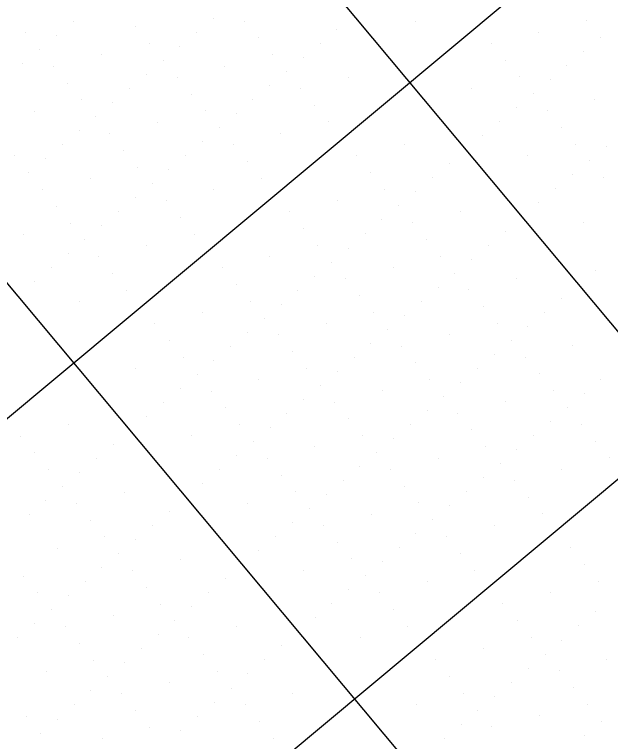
# Model space of a CAD drawing. Extents: x 2042995 to 2043795, y 305365 to 306249.
# Drawn here: x 2043194.69 to 2043221.91, y 305762.3 to 305795.52 of the extents above; entities that cross this region are included whole.
import ezdxf

# ---------------------------------------------------------------- set-up
doc = ezdxf.new("R2010")
doc.units = 0
for name, color, linetype in [('BR_CONCRETE', 7, 'Continuous'), ('BR_GRID DOTS', 7, 'Continuous'), ('BR_GRID LINES', 7, 'Continuous')]:
    doc.layers.add(name, color=color, linetype=linetype)

msp = doc.modelspace()

# ---------------------------------------------------------------- linework, layer by layer
at = {"layer": 'BR_CONCRETE'}
msp.add_spline([(2043139.109, 306017.548), (2043148.199, 306007.16), (2043160.233, 305993.368), (2043172.245, 305979.557), (2043184.234, 305965.727), (2043196.201, 305951.879), (2043208.145, 305938.012), (2043220.067, 305924.126), (2043231.966, 305910.221), (2043243.843, 305896.297), (2043255.698, 305882.355), (2043267.529, 305868.394), (2043279.339, 305854.414), (2043291.126, 305840.415), (2043302.89, 305826.398), (2043314.632, 305812.361), (2043326.352, 305798.306), (2043338.049, 305784.233), (2043349.724, 305770.14), (2043361.376, 305756.029), (2043373.005, 305741.899), (2043384.613, 305727.75), (2043396.197, 305713.582), (2043407.76, 305699.396), (2043419.299, 305685.191), (2043430.817, 305670.967), (2043442.311, 305656.724), (2043453.784, 305642.463), (2043465.234, 305628.182), (2043476.661, 305613.883), (2043488.066, 305599.566), (2043499.448, 305585.229), (2043510.808, 305570.874), (2043522.146, 305556.5), (2043533.461, 305542.107), (2043544.753, 305527.695), (2043547.219, 305524.543)], degree=3, dxfattribs=at)
at = {"layer": 'BR_GRID DOTS'}
for p, q in [((2043203.78, 305795.346), (2043203.78, 305795.346)), ((2043210.181, 305795.481), (2043210.181, 305795.481)), ((2043197.378, 305795.211), (2043197.378, 305795.211)), ((2043200.195, 305794.958), (2043200.195, 305794.958)), ((2043205.188, 305795.22), (2043205.188, 305795.22)), ((2043212.999, 305795.228), (2043212.999, 305795.228)), ((2043220.809, 305795.237), (2043220.809, 305795.237)), ((2043195.202, 305794.696), (2043195.202, 305794.696)), ((2043203.012, 305794.705), (2043203.012, 305794.705)), ((2043209.414, 305794.84), (2043209.414, 305794.84)), ((2043218.633, 305794.722), (2043218.633, 305794.722)), ((2043196.611, 305794.57), (2043196.611, 305794.57)), ((2043205.829, 305794.452), (2043205.829, 305794.452)), ((2043221.45, 305794.469), (2043221.45, 305794.469)), ((2043200.836, 305794.19), (2043200.836, 305794.19)), ((2043202.245, 305794.064), (2043202.245, 305794.064)), ((2043208.646, 305794.199), (2043208.646, 305794.199)), ((2043216.457, 305794.208), (2043216.457, 305794.208)), ((2043195.843, 305793.929), (2043195.843, 305793.929)), ((2043198.66, 305793.676), (2043198.66, 305793.676)), ((2043206.47, 305793.685), (2043206.47, 305793.685)), ((2043220.682, 305793.828), (2043220.682, 305793.828)), ((2043195.075, 305793.288), (2043195.075, 305793.288)), ((2043201.477, 305793.423), (2043201.477, 305793.423)), ((2043207.879, 305793.558), (2043207.879, 305793.558)), ((2043217.098, 305793.44), (2043217.098, 305793.44)), ((2043196.484, 305793.161), (2043196.484, 305793.161)), ((2043204.294, 305793.17), (2043204.294, 305793.17)), ((2043219.915, 305793.187), (2043219.915, 305793.187)), ((2043200.71, 305792.782), (2043200.71, 305792.782)), ((2043202.118, 305792.655), (2043202.118, 305792.655)), ((2043207.111, 305792.917), (2043207.111, 305792.917)), ((2043209.928, 305792.664), (2043209.928, 305792.664)), ((2043217.739, 305792.673), (2043217.739, 305792.673)), ((2043197.125, 305792.394), (2043197.125, 305792.394)), ((2043219.147, 305792.546), (2043219.147, 305792.546)), ((2043199.942, 305792.141), (2043199.942, 305792.141)), ((2043206.344, 305792.276), (2043206.344, 305792.276)), ((2043207.752, 305792.149), (2043207.752, 305792.149)), ((2043215.563, 305792.158), (2043215.563, 305792.158)), ((2043197.766, 305791.626), (2043197.766, 305791.626)), ((2043202.759, 305791.888), (2043202.759, 305791.888)), ((2043205.576, 305791.635), (2043205.576, 305791.635)), ((2043218.38, 305791.905), (2043218.38, 305791.905)), ((2043221.197, 305791.652), (2043221.197, 305791.652)), ((2043199.175, 305791.5), (2043199.175, 305791.5)), ((2043208.393, 305791.382), (2043208.393, 305791.382)), ((2043195.59, 305791.112), (2043195.59, 305791.112)), ((2043203.4, 305791.12), (2043203.4, 305791.12)), ((2043204.809, 305790.994), (2043204.809, 305790.994)), ((2043217.612, 305791.264), (2043217.612, 305791.264)), ((2043219.021, 305791.138), (2043219.021, 305791.138)), ((2043198.407, 305790.859), (2043198.407, 305790.859)), ((2043216.845, 305790.623), (2043216.845, 305790.623)), ((2043201.224, 305790.606), (2043201.224, 305790.606)), ((2043204.041, 305790.353), (2043204.041, 305790.353)), ((2043209.034, 305790.614), (2043209.034, 305790.614)), ((2043219.662, 305790.37), (2043219.662, 305790.37)), ((2043197.64, 305790.218), (2043197.64, 305790.218)), ((2043199.048, 305790.091), (2043199.048, 305790.091)), ((2043206.858, 305790.1), (2043206.858, 305790.1)), ((2043216.077, 305789.982), (2043216.077, 305789.982)), ((2043203.274, 305789.712), (2043203.274, 305789.712)), ((2043196.872, 305789.577), (2043196.872, 305789.577)), ((2043199.689, 305789.324), (2043199.689, 305789.324)), ((2043204.682, 305789.585), (2043204.682, 305789.585)), ((2043212.493, 305789.594), (2043212.493, 305789.594)), ((2043215.31, 305789.341), (2043215.31, 305789.341)), ((2043220.303, 305789.602), (2043220.303, 305789.602)), ((2043221.711, 305789.476), (2043221.711, 305789.476)), ((2043194.696, 305789.062), (2043194.696, 305789.062)), ((2043202.506, 305789.071), (2043202.506, 305789.071)), ((2043210.316, 305789.079), (2043210.316, 305789.079)), ((2043218.127, 305789.088), (2043218.127, 305789.088)), ((2043196.105, 305788.936), (2043196.105, 305788.936)), ((2043205.323, 305788.818), (2043205.323, 305788.818)), ((2043214.542, 305788.7), (2043214.542, 305788.7)), ((2043220.944, 305788.835), (2043220.944, 305788.835)), ((2043200.33, 305788.556), (2043200.33, 305788.556)), ((2043201.739, 305788.43), (2043201.739, 305788.43)), ((2043210.957, 305788.312), (2043210.957, 305788.312)), ((2043195.337, 305788.295), (2043195.337, 305788.295)), ((2043198.154, 305788.042), (2043198.154, 305788.042)), ((2043205.964, 305788.05), (2043205.964, 305788.05)), ((2043213.775, 305788.059), (2043213.775, 305788.059)), ((2043220.176, 305788.194), (2043220.176, 305788.194)), ((2043221.585, 305788.067), (2043221.585, 305788.067)), ((2043200.971, 305787.789), (2043200.971, 305787.789)), ((2043195.978, 305787.527), (2043195.978, 305787.527)), ((2043203.788, 305787.536), (2043203.788, 305787.536)), ((2043211.599, 305787.544), (2043211.599, 305787.544)), ((2043213.007, 305787.418), (2043213.007, 305787.418)), ((2043219.409, 305787.553), (2043219.409, 305787.553)), ((2043200.204, 305787.148), (2043200.204, 305787.148)), ((2043201.612, 305787.021), (2043201.612, 305787.021)), ((2043209.422, 305787.03), (2043209.422, 305787.03)), ((2043196.619, 305786.76), (2043196.619, 305786.76)), ((2043212.24, 305786.777), (2043212.24, 305786.777)), ((2043218.641, 305786.912), (2043218.641, 305786.912)), ((2043199.436, 305786.507), (2043199.436, 305786.507)), ((2043207.246, 305786.515), (2043207.246, 305786.515)), ((2043215.057, 305786.524), (2043215.057, 305786.524)), ((2043197.26, 305785.992), (2043197.26, 305785.992)), ((2043202.253, 305786.254), (2043202.253, 305786.254)), ((2043211.472, 305786.136), (2043211.472, 305786.136)), ((2043212.881, 305786.009), (2043212.881, 305786.009)), ((2043217.874, 305786.271), (2043217.874, 305786.271)), ((2043220.691, 305786.018), (2043220.691, 305786.018)), ((2043198.669, 305785.866), (2043198.669, 305785.866)), ((2043207.887, 305785.748), (2043207.887, 305785.748)), ((2043195.084, 305785.478), (2043195.084, 305785.478)), ((2043202.894, 305785.486), (2043202.894, 305785.486)), ((2043210.705, 305785.495), (2043210.705, 305785.495)), ((2043217.106, 305785.63), (2043217.106, 305785.63)), ((2043197.901, 305785.225), (2043197.901, 305785.225)), ((2043208.528, 305784.98), (2043208.528, 305784.98)), ((2043213.522, 305785.242), (2043213.522, 305785.242)), ((2043216.339, 305784.989), (2043216.339, 305784.989)), ((2043200.718, 305784.972), (2043200.718, 305784.972)), ((2043209.937, 305784.854), (2043209.937, 305784.854)), ((2043197.134, 305784.584), (2043197.134, 305784.584)), ((2043198.542, 305784.457), (2043198.542, 305784.457)), ((2043206.352, 305784.466), (2043206.352, 305784.466)), ((2043214.163, 305784.474), (2043214.163, 305784.474)), ((2043215.571, 305784.348), (2043215.571, 305784.348)), ((2043209.169, 305784.213), (2043209.169, 305784.213)), ((2043196.366, 305783.943), (2043196.366, 305783.943)), ((2043199.183, 305783.69), (2043199.183, 305783.69)), ((2043204.176, 305783.951), (2043204.176, 305783.951)), ((2043211.987, 305783.96), (2043211.987, 305783.96)), ((2043214.804, 305783.707), (2043214.804, 305783.707)), ((2043221.205, 305783.842), (2043221.205, 305783.842)), ((2043208.402, 305783.572), (2043208.402, 305783.572)), ((2043209.81, 305783.445), (2043209.81, 305783.445)), ((2043217.621, 305783.454), (2043217.621, 305783.454)), ((2043195.599, 305783.302), (2043195.599, 305783.302)), ((2043204.817, 305783.184), (2043204.817, 305783.184)), ((2043214.036, 305783.066), (2043214.036, 305783.066)), ((2043220.438, 305783.201), (2043220.438, 305783.201)), ((2043194.831, 305782.661), (2043194.831, 305782.661)), ((2043199.824, 305782.922), (2043199.824, 305782.922)), ((2043207.634, 305782.931), (2043207.634, 305782.931)), ((2043210.452, 305782.678), (2043210.452, 305782.678)), ((2043215.445, 305782.939), (2043215.445, 305782.939)), ((2043197.648, 305782.408), (2043197.648, 305782.408)), ((2043205.458, 305782.416), (2043205.458, 305782.416)), ((2043213.269, 305782.425), (2043213.269, 305782.425)), ((2043219.67, 305782.56), (2043219.67, 305782.56)), ((2043206.867, 305782.29), (2043206.867, 305782.29)), ((2043216.086, 305782.172), (2043216.086, 305782.172)), ((2043203.282, 305781.902), (2043203.282, 305781.902)), ((2043211.093, 305781.91), (2043211.093, 305781.91)), ((2043212.501, 305781.784), (2043212.501, 305781.784)), ((2043218.903, 305781.919), (2043218.903, 305781.919)), ((2043201.106, 305781.387), (2043201.106, 305781.387)), ((2043206.099, 305781.649), (2043206.099, 305781.649)), ((2043208.916, 305781.396), (2043208.916, 305781.396)), ((2043216.727, 305781.404), (2043216.727, 305781.404)), ((2043205.332, 305781.008), (2043205.332, 305781.008)), ((2043211.734, 305781.143), (2043211.734, 305781.143)), ((2043218.135, 305781.278), (2043218.135, 305781.278)), ((2043206.74, 305780.881), (2043206.74, 305780.881)), ((2043214.551, 305780.89), (2043214.551, 305780.89)), ((2043201.747, 305780.62), (2043201.747, 305780.62)), ((2043204.564, 305780.367), (2043204.564, 305780.367)), ((2043210.966, 305780.502), (2043210.966, 305780.502)), ((2043212.375, 305780.375), (2043212.375, 305780.375)), ((2043217.368, 305780.637), (2043217.368, 305780.637)), ((2043220.185, 305780.384), (2043220.185, 305780.384)), ((2043207.381, 305780.114), (2043207.381, 305780.114)), ((2043216.6, 305779.996), (2043216.6, 305779.996)), ((2043202.388, 305779.852), (2043202.388, 305779.852)), ((2043203.797, 305779.726), (2043203.797, 305779.726)), ((2043210.199, 305779.861), (2043210.199, 305779.861)), ((2043218.009, 305779.869), (2043218.009, 305779.869)), ((2043200.212, 305779.338), (2043200.212, 305779.338)), ((2043208.022, 305779.346), (2043208.022, 305779.346)), ((2043213.016, 305779.608), (2043213.016, 305779.608)), ((2043215.833, 305779.355), (2043215.833, 305779.355)), ((2043203.029, 305779.085), (2043203.029, 305779.085)), ((2043209.431, 305779.22), (2043209.431, 305779.22)), ((2043218.65, 305779.102), (2043218.65, 305779.102)), ((2043205.846, 305778.832), (2043205.846, 305778.832)), ((2043213.657, 305778.84), (2043213.657, 305778.84)), ((2043215.065, 305778.714), (2043215.065, 305778.714)), ((2043221.467, 305778.849), (2043221.467, 305778.849)), ((2043202.262, 305778.444), (2043202.262, 305778.444)), ((2043208.663, 305778.579), (2043208.663, 305778.579)), ((2043219.291, 305778.334), (2043219.291, 305778.334)), ((2043203.67, 305778.317), (2043203.67, 305778.317)), ((2043211.481, 305778.326), (2043211.481, 305778.326)), ((2043214.298, 305778.073), (2043214.298, 305778.073)), ((2043220.699, 305778.208), (2043220.699, 305778.208)), ((2043201.494, 305777.802), (2043201.494, 305777.802)), ((2043207.896, 305777.938), (2043207.896, 305777.938)), ((2043209.305, 305777.811), (2043209.305, 305777.811)), ((2043217.115, 305777.82), (2043217.115, 305777.82)), ((2043204.311, 305777.549), (2043204.311, 305777.549)), ((2043213.53, 305777.432), (2043213.53, 305777.432)), ((2043219.932, 305777.567), (2043219.932, 305777.567)), ((2043200.727, 305777.161), (2043200.727, 305777.161)), ((2043207.128, 305777.297), (2043207.128, 305777.297)), ((2043209.946, 305777.044), (2043209.946, 305777.044)), ((2043214.939, 305777.305), (2043214.939, 305777.305)), ((2043197.142, 305776.773), (2043197.142, 305776.773)), ((2043204.952, 305776.782), (2043204.952, 305776.782)), ((2043212.763, 305776.791), (2043212.763, 305776.791)), ((2043219.164, 305776.926), (2043219.164, 305776.926)), ((2043220.573, 305776.799), (2043220.573, 305776.799)), ((2043199.959, 305776.52), (2043199.959, 305776.52)), ((2043206.361, 305776.655), (2043206.361, 305776.655)), ((2043215.58, 305776.538), (2043215.58, 305776.538)), ((2043194.966, 305776.259), (2043194.966, 305776.259)), ((2043202.776, 305776.267), (2043202.776, 305776.267)), ((2043205.593, 305776.014), (2043205.593, 305776.014)), ((2043210.587, 305776.276), (2043210.587, 305776.276)), ((2043211.995, 305776.15), (2043211.995, 305776.15)), ((2043218.397, 305776.285), (2043218.397, 305776.285)), ((2043221.214, 305776.032), (2043221.214, 305776.032)), ((2043199.192, 305775.879), (2043199.192, 305775.879)), ((2043208.411, 305775.761), (2043208.411, 305775.761)), ((2043216.221, 305775.77), (2043216.221, 305775.77)), ((2043195.607, 305775.491), (2043195.607, 305775.491)), ((2043204.826, 305775.373), (2043204.826, 305775.373)), ((2043211.228, 305775.508), (2043211.228, 305775.508)), ((2043217.629, 305775.644), (2043217.629, 305775.644)), ((2043198.424, 305775.238), (2043198.424, 305775.238)), ((2043206.234, 305775.247), (2043206.234, 305775.247)), ((2043214.045, 305775.256), (2043214.045, 305775.256)), ((2043221.855, 305775.264), (2043221.855, 305775.264)), ((2043196.248, 305774.724), (2043196.248, 305774.724)), ((2043204.058, 305774.732), (2043204.058, 305774.732)), ((2043210.46, 305774.867), (2043210.46, 305774.867)), ((2043211.869, 305774.741), (2043211.869, 305774.741)), ((2043216.862, 305775.003), (2043216.862, 305775.003)), ((2043219.679, 305774.75), (2043219.679, 305774.75)), ((2043197.657, 305774.597), (2043197.657, 305774.597)), ((2043206.875, 305774.479), (2043206.875, 305774.479)), ((2043216.094, 305774.361), (2043216.094, 305774.361)), ((2043203.291, 305774.091), (2043203.291, 305774.091)), ((2043209.693, 305774.226), (2043209.693, 305774.226)), ((2043217.503, 305774.235), (2043217.503, 305774.235)), ((2043196.889, 305773.956), (2043196.889, 305773.956)), ((2043199.706, 305773.703), (2043199.706, 305773.703)), ((2043207.516, 305773.712), (2043207.516, 305773.712)), ((2043212.51, 305773.973), (2043212.51, 305773.973)), ((2043215.327, 305773.72), (2043215.327, 305773.72)), ((2043202.523, 305773.45), (2043202.523, 305773.45)), ((2043208.925, 305773.585), (2043208.925, 305773.585)), ((2043218.144, 305773.467), (2043218.144, 305773.467)), ((2043196.122, 305773.315), (2043196.122, 305773.315)), ((2043197.53, 305773.189), (2043197.53, 305773.189)), ((2043205.34, 305773.197), (2043205.34, 305773.197)), ((2043213.151, 305773.206), (2043213.151, 305773.206)), ((2043214.559, 305773.079), (2043214.559, 305773.079)), ((2043201.756, 305772.809), (2043201.756, 305772.809)), ((2043208.158, 305772.944), (2043208.158, 305772.944)), ((2043210.975, 305772.691), (2043210.975, 305772.691)), ((2043218.785, 305772.7), (2043218.785, 305772.7)), ((2043195.354, 305772.674), (2043195.354, 305772.674)), ((2043198.171, 305772.421), (2043198.171, 305772.421)), ((2043213.792, 305772.438), (2043213.792, 305772.438)), ((2043200.988, 305772.168), (2043200.988, 305772.168)), ((2043207.39, 305772.303), (2043207.39, 305772.303)), ((2043208.799, 305772.177), (2043208.799, 305772.177)), ((2043216.609, 305772.185), (2043216.609, 305772.185)), ((2043213.024, 305771.797), (2043213.024, 305771.797)), ((2043198.812, 305771.654), (2043198.812, 305771.654)), ((2043200.221, 305771.527), (2043200.221, 305771.527)), ((2043206.622, 305771.662), (2043206.622, 305771.662)), ((2043209.44, 305771.409), (2043209.44, 305771.409)), ((2043214.433, 305771.671), (2043214.433, 305771.671)), ((2043196.636, 305771.139), (2043196.636, 305771.139)), ((2043205.855, 305771.021), (2043205.855, 305771.021)), ((2043212.257, 305771.156), (2043212.257, 305771.156)), ((2043220.067, 305771.165), (2043220.067, 305771.165)), ((2043199.453, 305770.886), (2043199.453, 305770.886)), ((2043215.074, 305770.903), (2043215.074, 305770.903)), ((2043202.27, 305770.633), (2043202.27, 305770.633)), ((2043205.087, 305770.38), (2043205.087, 305770.38)), ((2043210.081, 305770.642), (2043210.081, 305770.642)), ((2043211.489, 305770.515), (2043211.489, 305770.515)), ((2043220.708, 305770.397), (2043220.708, 305770.397)), ((2043198.686, 305770.245), (2043198.686, 305770.245)), ((2043200.094, 305770.119), (2043200.094, 305770.119)), ((2043207.905, 305770.127), (2043207.905, 305770.127)), ((2043215.715, 305770.136), (2043215.715, 305770.136)), ((2043195.101, 305769.857), (2043195.101, 305769.857)), ((2043204.32, 305769.739), (2043204.32, 305769.739)), ((2043210.722, 305769.874), (2043210.722, 305769.874)), ((2043197.918, 305769.604), (2043197.918, 305769.604)), ((2043213.539, 305769.621), (2043213.539, 305769.621)), ((2043221.349, 305769.63), (2043221.349, 305769.63)), ((2043195.742, 305769.09), (2043195.742, 305769.09)), ((2043200.735, 305769.351), (2043200.735, 305769.351)), ((2043203.552, 305769.098), (2043203.552, 305769.098)), ((2043209.954, 305769.233), (2043209.954, 305769.233)), ((2043211.363, 305769.107), (2043211.363, 305769.107)), ((2043219.173, 305769.115), (2043219.173, 305769.115)), ((2043197.151, 305768.963), (2043197.151, 305768.963)), ((2043201.376, 305768.584), (2043201.376, 305768.584)), ((2043202.785, 305768.457), (2043202.785, 305768.457)), ((2043209.187, 305768.592), (2043209.187, 305768.592)), ((2043216.997, 305768.601), (2043216.997, 305768.601)), ((2043196.383, 305768.322), (2043196.383, 305768.322)), ((2043199.2, 305768.069), (2043199.2, 305768.069)), ((2043212.004, 305768.339), (2043212.004, 305768.339)), ((2043221.222, 305768.221), (2043221.222, 305768.221)), ((2043202.017, 305767.816), (2043202.017, 305767.816)), ((2043208.419, 305767.951), (2043208.419, 305767.951)), ((2043217.638, 305767.833), (2043217.638, 305767.833)), ((2043195.616, 305767.681), (2043195.616, 305767.681)), ((2043197.024, 305767.555), (2043197.024, 305767.555)), ((2043204.834, 305767.563), (2043204.834, 305767.563)), ((2043212.645, 305767.572), (2043212.645, 305767.572)), ((2043220.455, 305767.58), (2043220.455, 305767.58)), ((2043194.848, 305767.04), (2043194.848, 305767.04)), ((2043201.25, 305767.175), (2043201.25, 305767.175)), ((2043202.658, 305767.049), (2043202.658, 305767.049)), ((2043207.652, 305767.31), (2043207.652, 305767.31)), ((2043210.469, 305767.057), (2043210.469, 305767.057)), ((2043218.279, 305767.066), (2043218.279, 305767.066)), ((2043197.665, 305766.787), (2043197.665, 305766.787)), ((2043219.687, 305766.939), (2043219.687, 305766.939)), ((2043200.482, 305766.534), (2043200.482, 305766.534)), ((2043206.884, 305766.669), (2043206.884, 305766.669)), ((2043216.103, 305766.551), (2043216.103, 305766.551)), ((2043203.299, 305766.281), (2043203.299, 305766.281)), ((2043218.92, 305766.298), (2043218.92, 305766.298)), ((2043221.737, 305766.045), (2043221.737, 305766.045)), ((2043198.306, 305766.02), (2043198.306, 305766.02)), ((2043199.715, 305765.893), (2043199.715, 305765.893)), ((2043206.117, 305766.028), (2043206.117, 305766.028)), ((2043213.927, 305766.037), (2043213.927, 305766.037)), ((2043196.13, 305765.505), (2043196.13, 305765.505)), ((2043203.94, 305765.514), (2043203.94, 305765.514)), ((2043205.349, 305765.387), (2043205.349, 305765.387)), ((2043218.152, 305765.657), (2043218.152, 305765.657)), ((2043219.561, 305765.531), (2043219.561, 305765.531)), ((2043198.947, 305765.252), (2043198.947, 305765.252)), ((2043214.568, 305765.269), (2043214.568, 305765.269)), ((2043201.764, 305764.999), (2043201.764, 305764.999)), ((2043204.581, 305764.746), (2043204.581, 305764.746)), ((2043217.385, 305765.016), (2043217.385, 305765.016)), ((2043220.202, 305764.763), (2043220.202, 305764.763)), ((2043198.18, 305764.611), (2043198.18, 305764.611)), ((2043199.588, 305764.485), (2043199.588, 305764.485)), ((2043207.399, 305764.493), (2043207.399, 305764.493)), ((2043215.209, 305764.502), (2043215.209, 305764.502)), ((2043203.814, 305764.105), (2043203.814, 305764.105)), ((2043216.617, 305764.375), (2043216.617, 305764.375)), ((2043197.412, 305763.97), (2043197.412, 305763.97)), ((2043200.229, 305763.717), (2043200.229, 305763.717)), ((2043205.223, 305763.979), (2043205.223, 305763.979)), ((2043213.033, 305763.987), (2043213.033, 305763.987)), ((2043215.85, 305763.734), (2043215.85, 305763.734)), ((2043220.843, 305763.996), (2043220.843, 305763.996)), ((2043195.236, 305763.455), (2043195.236, 305763.455)), ((2043203.046, 305763.464), (2043203.046, 305763.464)), ((2043218.667, 305763.481), (2043218.667, 305763.481)), ((2043196.645, 305763.329), (2043196.645, 305763.329)), ((2043205.864, 305763.211), (2043205.864, 305763.211)), ((2043215.082, 305763.093), (2043215.082, 305763.093)), ((2043221.484, 305763.228), (2043221.484, 305763.228)), ((2043200.87, 305762.95), (2043200.87, 305762.95)), ((2043202.279, 305762.823), (2043202.279, 305762.823)), ((2043216.491, 305762.967), (2043216.491, 305762.967)), ((2043195.877, 305762.688), (2043195.877, 305762.688)), ((2043198.694, 305762.435), (2043198.694, 305762.435)), ((2043206.505, 305762.444), (2043206.505, 305762.444)), ((2043214.315, 305762.452), (2043214.315, 305762.452)), ((2043220.716, 305762.587), (2043220.716, 305762.587))]:
    msp.add_line(p, q, dxfattribs=at)
at = {"layer": 'BR_GRID LINES'}
for p, q in [((2043335.549, 305894.975), (2043182.045, 305766.77)), ((2043348.369, 305879.625), (2043194.865, 305751.42)), ((2043148.643, 305869.163), (2043356.335, 305620.487)), ((2043133.293, 305856.342), (2043340.985, 305607.666))]:
    msp.add_line(p, q, dxfattribs=at)

doc.saveas('drawing.dxf')
